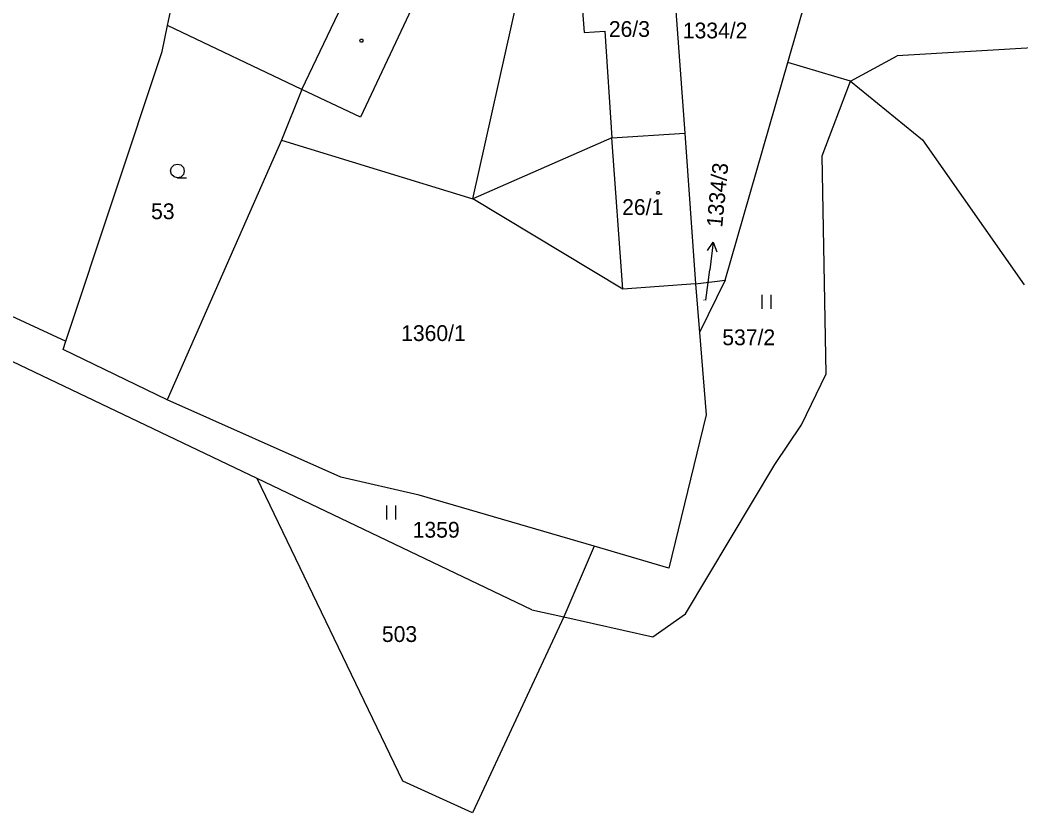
# Model space of a CAD drawing. Extents: x -852001 to -842497, y -1063614 to -1052182.
# Drawn here: x -844473.2 to -844365.4, y -1061709.6 to -1061624.2 of the extents above; entities that cross this region are included whole.
import ezdxf

# ---------------------------------------------------------------- set-up
doc = ezdxf.new("R2010")
doc.units = 0
for name, color, linetype in [('Default', 7, 'Continuous'), ('KN_HRANICE', 7, 'Continuous'), ('KN_KULTURY', 7, 'Continuous'), ('KN_PARCELY', 7, 'Continuous'), ('KN_SLUCKY', 7, 'Continuous')]:
    doc.layers.add(name, color=color, linetype=linetype)

# ---------------------------------------------------------------- blocks, each defined once
blk = doc.blocks.new('304')
at = {"layer": 'Default'}
blk.add_lwpolyline([(0, 0), (-0.38, 0.1), (-0.65, 0.37), (-0.75, 0.74), (-0.65, 1.11), (-0.38, 1.38), (-0.01, 1.48), (0.36, 1.38), (0.63, 1.11), (0.73, 0.73), (0.63, 0.35), (0.36, 0.08), (-0.02, -0.02), (0.98, -0.02)], dxfattribs=at)
blk = doc.blocks.new('306')
at = {"layer": 'Default'}
for p, q in [((-0.5, 1.5), (-0.5, 0)), ((0.5, 0), (0.5, 1.5))]:
    blk.add_line(p, q, dxfattribs=at)
blk = doc.blocks.new('10292')
at = {"layer": 'Default'}
blk.add_line((0, 3), (0, 0), dxfattribs=at)
blk.add_lwpolyline([(-0.5, 2), (0, 3), (0.5, 2)], dxfattribs=at)
blk = doc.blocks.new('402')
at = {"layer": 'Default'}
blk.add_lwpolyline([(0.09, 0.15), (0.18, 0), (0.09, -0.15), (-0.09, -0.15), (-0.18, 0), (-0.09, 0.15), (0.09, 0.15)], dxfattribs=at)

msp = doc.modelspace()

# ---------------------------------------------------------------- linework, layer by layer
at = {"layer": 'KN_HRANICE'}
for p, q in [((-844403.17, -1061614.92), (-844401.63, -1061636.37)), ((-844403.17, -1061614.92), (-844401.63, -1061636.37)), ((-844390.52, -1061628.76), (-844386.76, -1061615.69)), ((-844390.52, -1061628.76), (-844386.76, -1061615.69)), ((-844457.28, -1061624.8), (-844455.44, -1061616.12)), ((-844457.28, -1061624.8), (-844455.44, -1061616.12)), ((-844424.43, -1061643.44), (-844418.97, -1061619.01)), ((-844424.43, -1061643.44), (-844418.97, -1061619.01)), ((-844457.87, -1061627.58), (-844457.28, -1061624.8)), ((-844457.87, -1061627.58), (-844457.28, -1061624.8)), ((-844442.81, -1061631.67), (-844457.28, -1061624.8)), ((-844442.81, -1061631.67), (-844457.28, -1061624.8)), ((-844468.22, -1061658.79), (-844457.87, -1061627.58)), ((-844468.22, -1061658.79), (-844457.87, -1061627.58)), ((-844361.86, -1061627.06), (-844378.77, -1061628.06)), ((-844361.86, -1061627.06), (-844378.77, -1061628.06)), ((-844397.26, -1061652.22), (-844390.52, -1061628.76)), ((-844397.26, -1061652.22), (-844390.52, -1061628.76)), ((-844383.79, -1061630.77), (-844390.52, -1061628.76)), ((-844383.79, -1061630.77), (-844390.52, -1061628.76)), ((-844383.79, -1061630.77), (-844378.77, -1061628.06)), ((-844383.79, -1061630.77), (-844378.77, -1061628.06)), ((-844386.84, -1061638.84), (-844383.79, -1061630.77)), ((-844386.84, -1061638.84), (-844383.79, -1061630.77)), ((-844383.79, -1061630.77), (-844376.04, -1061637.09)), ((-844383.79, -1061630.77), (-844376.04, -1061637.09)), ((-844442.81, -1061631.67), (-844445.01, -1061637.13)), ((-844442.81, -1061631.67), (-844445.01, -1061637.13)), ((-844409.45, -1061636.9), (-844401.63, -1061636.37)), ((-844409.45, -1061636.9), (-844401.63, -1061636.37)), ((-844401.63, -1061636.37), (-844400.47, -1061652.6)), ((-844401.63, -1061636.37), (-844400.47, -1061652.6)), ((-844445.01, -1061637.13), (-844457.31, -1061665.08)), ((-844445.01, -1061637.13), (-844457.31, -1061665.08)), ((-844445.01, -1061637.13), (-844424.43, -1061643.44)), ((-844445.01, -1061637.13), (-844424.43, -1061643.44)), ((-844409.45, -1061636.9), (-844424.43, -1061643.44)), ((-844409.45, -1061636.9), (-844424.43, -1061643.44)), ((-844376.04, -1061637.09), (-844365.11, -1061652.71)), ((-844376.04, -1061637.09), (-844365.11, -1061652.71)), ((-844386.4, -1061662.29), (-844386.84, -1061638.84)), ((-844386.4, -1061662.29), (-844386.84, -1061638.84)), ((-844408.29, -1061653.16), (-844424.43, -1061643.44)), ((-844408.29, -1061653.16), (-844424.43, -1061643.44)), ((-844498.37, -1061644.75), (-844468.22, -1061658.79)), ((-844498.37, -1061644.75), (-844468.22, -1061658.79)), ((-844447.63, -1061673.57), (-844500.09, -1061648.51)), ((-844447.63, -1061673.57), (-844500.09, -1061648.51)), ((-844400.47, -1061652.6), (-844408.29, -1061653.16)), ((-844400.47, -1061652.6), (-844408.29, -1061653.16)), ((-844400.47, -1061652.6), (-844397.26, -1061652.22)), ((-844400.47, -1061652.6), (-844397.26, -1061652.22)), ((-844400.47, -1061652.6), (-844400.04, -1061657.86)), ((-844400.47, -1061652.6), (-844400.04, -1061657.86)), ((-844397.26, -1061652.22), (-844400.04, -1061657.86)), ((-844397.26, -1061652.22), (-844400.04, -1061657.86)), ((-844400.04, -1061657.86), (-844399.31, -1061666.7)), ((-844400.04, -1061657.86), (-844399.31, -1061666.7)), ((-844468.52, -1061659.69), (-844468.22, -1061658.79)), ((-844468.52, -1061659.69), (-844468.22, -1061658.79)), ((-844457.31, -1061665.08), (-844468.52, -1061659.69)), ((-844457.31, -1061665.08), (-844468.52, -1061659.69)), ((-844389.07, -1061667.77), (-844386.4, -1061662.29)), ((-844389.07, -1061667.77), (-844386.4, -1061662.29)), ((-844438.63, -1061673.4), (-844457.31, -1061665.08)), ((-844438.63, -1061673.4), (-844457.31, -1061665.08)), ((-844399.31, -1061666.7), (-844403.35, -1061683.2)), ((-844399.31, -1061666.7), (-844403.35, -1061683.2)), ((-844391.94, -1061672.06), (-844389.07, -1061667.77)), ((-844391.94, -1061672.06), (-844389.07, -1061667.77)), ((-844401.55, -1061688.12), (-844391.94, -1061672.06)), ((-844401.55, -1061688.12), (-844391.94, -1061672.06)), ((-844418.06, -1061687.7), (-844447.63, -1061673.57)), ((-844431.96, -1061706.15), (-844447.63, -1061673.57)), ((-844418.06, -1061687.7), (-844447.63, -1061673.57)), ((-844431.96, -1061706.15), (-844447.63, -1061673.57)), ((-844430.19, -1061675.35), (-844438.63, -1061673.4)), ((-844430.19, -1061675.35), (-844438.63, -1061673.4)), ((-844411.36, -1061680.86), (-844430.19, -1061675.35)), ((-844411.36, -1061680.86), (-844430.19, -1061675.35)), ((-844411.36, -1061680.86), (-844414.65, -1061688.46)), ((-844411.36, -1061680.86), (-844414.65, -1061688.46)), ((-844403.35, -1061683.2), (-844411.36, -1061680.86)), ((-844403.35, -1061683.2), (-844411.36, -1061680.86)), ((-844418.06, -1061687.7), (-844414.65, -1061688.46)), ((-844418.06, -1061687.7), (-844414.65, -1061688.46)), ((-844405.04, -1061690.59), (-844401.55, -1061688.12)), ((-844405.04, -1061690.59), (-844401.55, -1061688.12)), ((-844414.65, -1061688.46), (-844424.45, -1061709.57)), ((-844414.65, -1061688.46), (-844424.45, -1061709.57)), ((-844414.65, -1061688.46), (-844405.04, -1061690.59)), ((-844414.65, -1061688.46), (-844405.04, -1061690.59)), ((-844424.45, -1061709.57), (-844431.96, -1061706.15)), ((-844424.45, -1061709.57), (-844431.96, -1061706.15))]:
    msp.add_line(p, q, dxfattribs=at)
at = {"layer": 'KN_PARCELY'}
msp.add_line((-844399.36, -1061654.37), (-844398.93, -1061651.08), dxfattribs=at)
msp.add_line((-844399.36, -1061654.37), (-844398.93, -1061651.08), dxfattribs=at)
at = {"layer": 'KN_SLUCKY'}
for p, q in [((-844442.81, -1061631.67), (-844435.96, -1061617.24)), ((-844442.81, -1061631.67), (-844435.96, -1061617.24)), ((-844429.76, -1061620.26), (-844436.5, -1061634.67)), ((-844429.76, -1061620.26), (-844436.5, -1061634.67)), ((-844412.76, -1061621.25), (-844412.46, -1061625.56)), ((-844412.76, -1061621.25), (-844412.46, -1061625.56)), ((-844412.46, -1061625.56), (-844410.21, -1061625.4)), ((-844412.46, -1061625.56), (-844410.21, -1061625.4)), ((-844410.21, -1061625.4), (-844409.45, -1061636.9)), ((-844410.21, -1061625.4), (-844409.45, -1061636.9)), ((-844436.5, -1061634.67), (-844442.81, -1061631.67)), ((-844436.5, -1061634.67), (-844442.81, -1061631.67)), ((-844408.29, -1061653.16), (-844409.45, -1061636.9)), ((-844408.29, -1061653.16), (-844409.45, -1061636.9))]:
    msp.add_line(p, q, dxfattribs=at)

# ---------------------------------------------------------------- block references
at = {"layer": 'KN_KULTURY'}
for name, p in [('402', (-844436.41, -1061626.42)), ('402', (-844436.41, -1061626.42)), ('304', (-844456.2, -1061641.19)), ('304', (-844456.2, -1061641.19)), ('402', (-844404.47, -1061642.81)), ('402', (-844404.47, -1061642.81)), ('306', (-844392.82, -1061655.28)), ('306', (-844392.82, -1061655.28)), ('306', (-844433.21, -1061677.96)), ('306', (-844433.21, -1061677.96))]:
    msp.add_blockref(name, p, dxfattribs=at)
at = {"layer": 'KN_PARCELY', "rotation": -7.3444769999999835}
msp.add_blockref('10292', (-844398.93, -1061651.08), dxfattribs=at)
msp.add_blockref('10292', (-844398.93, -1061651.08), dxfattribs=at)

# ---------------------------------------------------------------- texts
at = {"layer": 'KN_PARCELY'}
for s, height, p in [('26/3', 1.7, (-844409.79, -1061626.02)), ('26/3', 1.7, (-844409.79, -1061626.02)), ('1334/2', 1.7, (-844401.83, -1061626.18)), ('1334/2', 1.7, (-844401.83, -1061626.18)), ('53', 1.7, (-844459.05, -1061645.64)), ('53', 1.7, (-844459.05, -1061645.64)), ('26/1', 1.7, (-844408.36, -1061645.19)), ('26/1', 1.7, (-844408.36, -1061645.19)), ('1334/3', 0.1, (-844399.66, -1061654.37)), ('1334/3', 0.1, (-844399.66, -1061654.37)), ('1360/1', 1.7, (-844432.14, -1061658.76)), ('1360/1', 1.7, (-844432.14, -1061658.76)), ('537/2', 1.7, (-844397.58, -1061659.21)), ('537/2', 1.7, (-844397.58, -1061659.21)), ('1359', 1.7, (-844430.9, -1061679.93)), ('1359', 1.7, (-844430.9, -1061679.93)), ('503', 1.7, (-844434.21, -1061691.16)), ('503', 1.7, (-844434.21, -1061691.16))]:
    msp.add_text(s, height=height, dxfattribs=at).set_placement(p)
msp.add_text('1334/3', height=1.7, rotation=84.454, dxfattribs=at).set_placement((-844397.59, -1061646.58))
msp.add_text('1334/3', height=1.7, rotation=84.454, dxfattribs=at).set_placement((-844397.59, -1061646.58))

doc.saveas('drawing.dxf')
